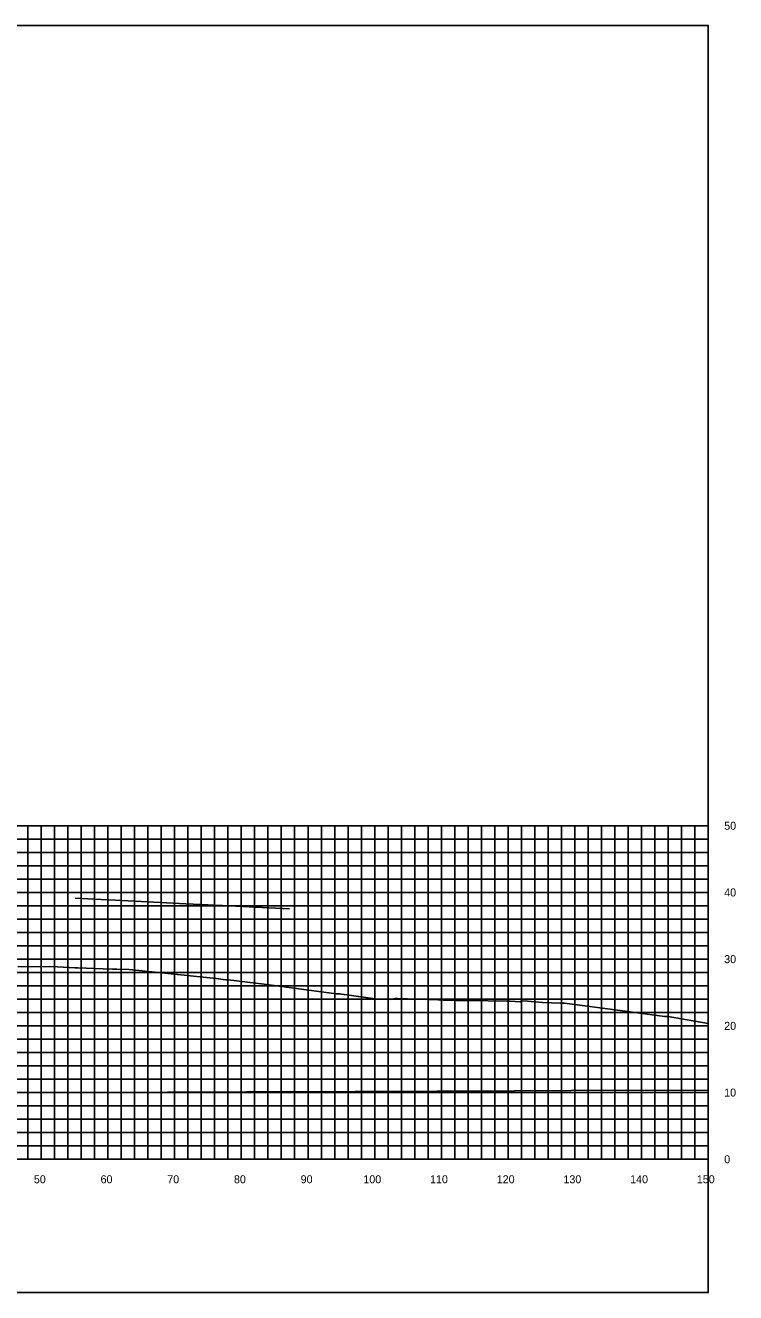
# Model space of a CAD drawing. Extents: x 1800880 to 1818864, y 245271 to 250560.
# Drawn here: x 1818745.7 to 1818852.2, y 249046.8 to 249236.8 of the extents above; entities that cross this region are included whole.
import ezdxf

# ---------------------------------------------------------------- set-up
doc = ezdxf.new("R2010")
doc.units = 0
for name, color, linetype in [('33', 7, 'Continuous'), ('CL-CNST', 7, 'Continuous'), ('DESIGN - DRAINAGE - Bridges', 7, 'Continuous'), ('Level 37', 7, 'Continuous'), ('Level 46', 7, 'Continuous'), ('Level 62', 7, 'Continuous')]:
    doc.layers.add(name, color=color, linetype=linetype)

msp = doc.modelspace()

# ---------------------------------------------------------------- linework, layer by layer
at = {"layer": 'CL-CNST'}
msp.add_lwpolyline([(1818744.51, 249095.76), (1818750.47, 249095.71), (1818753.06, 249095.57), (1818753.52, 249095.55), (1818757.33, 249095.42), (1818758.72, 249095.37), (1818759.37, 249095.35), (1818761.22, 249095.32), (1818766.05, 249094.78), (1818774.29, 249093.95), (1818775.68, 249093.76), (1818776.07, 249093.76), (1818781.45, 249093.12), (1818792.25, 249091.63), (1818792.31, 249091.63), (1818792.78, 249091.63), (1818792.79, 249091.63), (1818793.06, 249091.59), (1818793.39, 249091.55), (1818793.51, 249091.54), (1818798.1, 249090.92), (1818798.3, 249090.85), (1818798.34, 249090.84), (1818799.85, 249090.92), (1818800.46, 249090.81), (1818801.1, 249090.93), (1818801.1, 249090.93), (1818801.11, 249090.93), (1818801.12, 249090.93), (1818801.13, 249090.93), (1818801.14, 249090.93), (1818801.15, 249090.93), (1818801.16, 249090.93), (1818801.17, 249090.93), (1818801.18, 249090.93), (1818801.2, 249090.93), (1818801.22, 249090.93), (1818801.23, 249090.94), (1818801.25, 249090.94), (1818801.27, 249090.94), (1818801.3, 249090.94), (1818801.32, 249090.94), (1818801.35, 249090.94), (1818801.39, 249090.94), (1818801.42, 249090.94), (1818801.47, 249090.94), (1818801.47, 249090.94), (1818807.5, 249090.74), (1818808.38, 249090.71), (1818808.71, 249090.69), (1818809.25, 249090.69), (1818809.41, 249090.69), (1818810.1, 249090.66), (1818810.47, 249090.66), (1818810.65, 249090.66), (1818811.02, 249090.65), (1818812.21, 249090.64), (1818817.83, 249090.56), (1818817.87, 249090.55), (1818817.98, 249090.55), (1818818.07, 249090.54), (1818818.16, 249090.54), (1818818.23, 249090.54), (1818818.29, 249090.53), (1818818.35, 249090.53), (1818819.87, 249090.43), (1818819.96, 249090.53), (1818820.42, 249090.58), (1818823.22, 249090.34), (1818825.88, 249090.23), (1818825.99, 249090.23), (1818826.11, 249090.23), (1818826.48, 249090.23), (1818834.83, 249089.15), (1818841.51, 249088.26), (1818841.84, 249088.26), (1818842.04, 249088.25), (1818848.04, 249087.18)], dxfattribs=at)
at = {"layer": 'DESIGN - DRAINAGE - Bridges'}
for p, q in [((1818848.04, 249066.85), (1818848.04, 249116.85)), ((1818848.1, 249116.85), (1818848.04, 249116.85)), ((1818848.1, 249106.85), (1818848.04, 249106.85)), ((1818848.1, 249096.85), (1818848.04, 249096.85)), ((1818848.1, 249086.85), (1818848.04, 249086.85)), ((1818848.1, 249076.85), (1818848.04, 249076.85)), ((1818548.04, 249066.85), (1818848.04, 249066.85)), ((1818748.04, 249066.79), (1818748.04, 249066.85)), ((1818758.04, 249066.79), (1818758.04, 249066.85)), ((1818768.04, 249066.79), (1818768.04, 249066.85)), ((1818778.04, 249066.79), (1818778.04, 249066.85)), ((1818788.04, 249066.79), (1818788.04, 249066.85)), ((1818798.04, 249066.79), (1818798.04, 249066.85)), ((1818808.04, 249066.79), (1818808.04, 249066.85)), ((1818818.04, 249066.79), (1818818.04, 249066.85)), ((1818828.04, 249066.79), (1818828.04, 249066.85)), ((1818838.04, 249066.79), (1818838.04, 249066.85)), ((1818848.04, 249066.79), (1818848.04, 249066.85)), ((1818848.1, 249066.85), (1818848.04, 249066.85))]:
    msp.add_line(p, q, dxfattribs=at)
at = {"layer": 'Level 37'}
msp.add_lwpolyline([(1818548.04, 249046.85), (1818848.04, 249046.85), (1818848.04, 249236.85), (1818548.04, 249236.85)], close=True, dxfattribs=at)
at = {"layer": 'Level 46'}
for p, q in [((1818548.04, 249116.85), (1818848.04, 249116.85)), ((1818746.04, 249066.85), (1818746.04, 249116.85)), ((1818748.04, 249066.85), (1818748.04, 249116.85)), ((1818750.04, 249066.85), (1818750.04, 249116.85)), ((1818752.04, 249066.85), (1818752.04, 249116.85)), ((1818754.04, 249066.85), (1818754.04, 249116.85)), ((1818756.04, 249066.85), (1818756.04, 249116.85)), ((1818758.04, 249066.85), (1818758.04, 249116.85)), ((1818760.04, 249066.85), (1818760.04, 249116.85)), ((1818762.04, 249066.85), (1818762.04, 249116.85)), ((1818764.04, 249066.85), (1818764.04, 249116.85)), ((1818766.04, 249066.85), (1818766.04, 249116.85)), ((1818768.04, 249066.85), (1818768.04, 249116.85)), ((1818770.04, 249066.85), (1818770.04, 249116.85)), ((1818772.04, 249066.85), (1818772.04, 249116.85)), ((1818774.04, 249066.85), (1818774.04, 249116.85)), ((1818776.04, 249066.85), (1818776.04, 249116.85)), ((1818778.04, 249066.85), (1818778.04, 249116.85)), ((1818780.04, 249066.85), (1818780.04, 249116.85)), ((1818782.04, 249066.85), (1818782.04, 249116.85)), ((1818784.04, 249066.85), (1818784.04, 249116.85)), ((1818786.04, 249066.85), (1818786.04, 249116.85)), ((1818788.04, 249066.85), (1818788.04, 249116.85)), ((1818790.04, 249066.85), (1818790.04, 249116.85)), ((1818792.04, 249066.85), (1818792.04, 249116.85)), ((1818794.04, 249066.85), (1818794.04, 249116.85)), ((1818796.04, 249066.85), (1818796.04, 249116.85)), ((1818798.04, 249066.85), (1818798.04, 249116.85)), ((1818800.04, 249066.85), (1818800.04, 249116.85)), ((1818802.04, 249066.85), (1818802.04, 249116.85)), ((1818804.04, 249066.85), (1818804.04, 249116.85)), ((1818806.04, 249066.85), (1818806.04, 249116.85)), ((1818808.04, 249066.85), (1818808.04, 249116.85)), ((1818810.04, 249066.85), (1818810.04, 249116.85)), ((1818812.04, 249066.85), (1818812.04, 249116.85)), ((1818814.04, 249066.85), (1818814.04, 249116.85)), ((1818816.04, 249066.85), (1818816.04, 249116.85)), ((1818818.04, 249066.85), (1818818.04, 249116.85)), ((1818820.04, 249066.85), (1818820.04, 249116.85)), ((1818822.04, 249066.85), (1818822.04, 249116.85)), ((1818824.04, 249066.85), (1818824.04, 249116.85)), ((1818826.04, 249066.85), (1818826.04, 249116.85)), ((1818828.04, 249066.85), (1818828.04, 249116.85)), ((1818830.04, 249066.85), (1818830.04, 249116.85)), ((1818832.04, 249066.85), (1818832.04, 249116.85)), ((1818834.04, 249066.85), (1818834.04, 249116.85)), ((1818836.04, 249066.85), (1818836.04, 249116.85)), ((1818838.04, 249066.85), (1818838.04, 249116.85)), ((1818840.04, 249066.85), (1818840.04, 249116.85)), ((1818842.04, 249066.85), (1818842.04, 249116.85)), ((1818844.04, 249066.85), (1818844.04, 249116.85)), ((1818846.04, 249066.85), (1818846.04, 249116.85)), ((1818848.04, 249066.85), (1818848.04, 249116.85)), ((1818548.04, 249114.85), (1818848.04, 249114.85)), ((1818548.04, 249112.85), (1818848.04, 249112.85)), ((1818548.04, 249110.85), (1818848.04, 249110.85)), ((1818548.04, 249108.85), (1818848.04, 249108.85)), ((1818548.04, 249106.85), (1818848.04, 249106.85)), ((1818548.04, 249104.85), (1818848.04, 249104.85)), ((1818548.04, 249102.85), (1818848.04, 249102.85)), ((1818548.04, 249100.85), (1818848.04, 249100.85)), ((1818548.04, 249098.85), (1818848.04, 249098.85)), ((1818548.04, 249096.85), (1818848.04, 249096.85)), ((1818548.04, 249094.85), (1818848.04, 249094.85)), ((1818548.04, 249092.85), (1818848.04, 249092.85)), ((1818548.04, 249090.85), (1818848.04, 249090.85)), ((1818548.04, 249088.85), (1818848.04, 249088.85)), ((1818548.04, 249086.85), (1818848.04, 249086.85)), ((1818548.04, 249084.85), (1818848.04, 249084.85)), ((1818548.04, 249082.85), (1818848.04, 249082.85)), ((1818548.04, 249080.85), (1818848.04, 249080.85)), ((1818548.04, 249078.85), (1818848.04, 249078.85)), ((1818548.04, 249076.85), (1818848.04, 249076.85)), ((1818548.04, 249074.85), (1818848.04, 249074.85)), ((1818548.04, 249072.85), (1818848.04, 249072.85)), ((1818548.04, 249070.85), (1818848.04, 249070.85)), ((1818548.04, 249068.85), (1818848.04, 249068.85)), ((1818548.04, 249066.85), (1818848.04, 249066.85))]:
    msp.add_line(p, q, dxfattribs=at)
at = {"layer": 'Level 62'}
for points in [[(1818753.13, 249105.99), (1818756, 249105.84), (1818759.16, 249105.68), (1818769.73, 249105.15), (1818775.22, 249104.87), (1818783.16, 249104.48), (1818785.26, 249104.37)], [(1818548.04, 249078.14), (1818560.81, 249077.85), (1818570.39, 249077.77), (1818588.57, 249077.55), (1818602, 249077.46), (1818616.32, 249077.32), (1818632.59, 249077.24), (1818644.08, 249077.16), (1818662.52, 249077.1), (1818671.83, 249077.01), (1818692, 249076.98), (1818699.59, 249076.93), (1818721.15, 249076.93), (1818727.34, 249076.88), (1818750.07, 249076.92), (1818755.1, 249076.88), (1818778.8, 249076.96), (1818782.86, 249076.94), (1818807.38, 249077.06), (1818810.61, 249077.06), (1818835.85, 249077.2), (1818838.37, 249077.16), (1818848.04, 249077.22)]]:
    msp.add_lwpolyline(points, dxfattribs=at)

# ---------------------------------------------------------------- texts
for s, p in [('50', (1818746.94, 249063.25)), ('60', (1818756.94, 249063.25)), ('70', (1818766.94, 249063.25)), ('80', (1818776.94, 249063.25)), ('90', (1818786.94, 249063.25)), ('100', (1818796.34, 249063.25)), ('110', (1818806.34, 249063.25)), ('120', (1818816.34, 249063.25)), ('130', (1818826.34, 249063.25)), ('140', (1818836.34, 249063.25)), ('150', (1818846.34, 249063.25))]:
    msp.add_text(s, height=1.2).set_placement(p)
at = {"layer": '33'}
for s, p in [('50', (1818850.44, 249116.25)), ('40', (1818850.44, 249106.25)), ('30', (1818850.44, 249096.25)), ('20', (1818850.44, 249086.25)), ('10', (1818850.44, 249076.25)), ('0', (1818850.44, 249066.25))]:
    msp.add_text(s, height=1.2, dxfattribs=at).set_placement(p)

doc.saveas('drawing.dxf')
